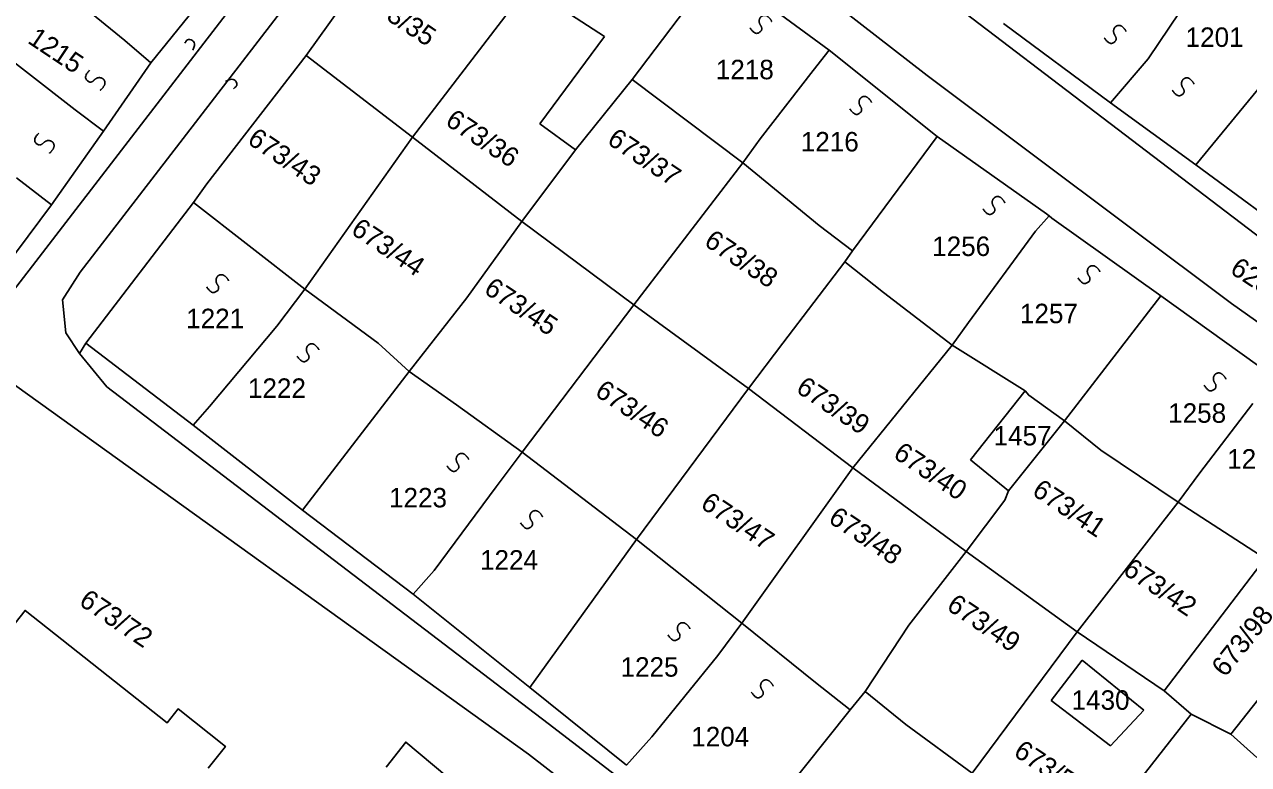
# Model space of a CAD drawing. Extents: x -581999 to -572728, y -1219553 to -1212032.
# Drawn here: x -577654.8 to -577529.2, y -1215045.8 to -1214969.8 of the extents above; entities that cross this region are included whole.
import ezdxf

# ---------------------------------------------------------------- set-up
doc = ezdxf.new("R2010")
doc.units = 0
for name, color, linetype in [('Vrstva 1', 7, 'Continuous'), ('Vrstva 2', 7, 'Continuous'), ('Vrstva 6', 7, 'Continuous')]:
    doc.layers.add(name, color=color, linetype=linetype)

msp = doc.modelspace()

# ---------------------------------------------------------------- linework, layer by layer
at = {"layer": 'Vrstva 1'}
for p, q in [((-577471.298, -1215034.914), (-577585.269, -1214948.007)), ((-577623.323, -1214954.619), (-577673.556, -1215019.936)), ((-577595.296, -1214971.014), (-577603.172, -1214965.878)), ((-577595.296, -1214971.014), (-577601.927, -1214979.958)), ((-577601.927, -1214979.958), (-577598.266, -1214982.65)), ((-577549.935, -1214989.219), (-577561.157, -1214981.272)), ((-577549.669, -1214989.429), (-577549.935, -1214989.219)), ((-577549.404, -1214989.638), (-577549.669, -1214989.429)), ((-577538.214, -1214997.642), (-577549.404, -1214989.638)), ((-577648.535, -1215002.485), (-577649.184, -1215003.561)), ((-577552.138, -1215007.375), (-577557.751, -1215014.474)), ((-577557.751, -1215014.474), (-577553.846, -1215017.656)), ((-577549.453, -1215039.199), (-577546.28, -1215035.037)), ((-577546.28, -1215035.037), (-577539.935, -1215040.178)), ((-577543.351, -1215043.85), (-577549.453, -1215039.199)), ((-577535.094, -1215040.597), (-577545.399, -1215053.759)), ((-577539.935, -1215040.178), (-577543.351, -1215043.85))]:
    msp.add_line(p, q, dxfattribs=at)
for points in [[(-577612.581, -1214947.732), (-577609.477, -1214944.72), (-577606.737, -1214943.657), (-577604.728, -1214943.303), (-577600.893, -1214944.898), (-577562.177, -1214975.018), (-577530.948, -1214998.405), (-577454.334, -1215052.718), (-577419.322, -1215079.966)], [(-577594.934, -1214955.588), (-577606.62, -1214946.454), (-577615.574, -1214958.508), (-577625.903, -1214972.964)], [(-577650.567, -1215001.417), (-577650.932, -1214998.05), (-577649.106, -1214995.216), (-577612.581, -1214947.732)], [(-577628.06, -1214956.073), (-577631.381, -1214960.094), (-577636.913, -1214967.567), (-577641.86, -1214973.691)], [(-577653.899, -1214963.731), (-577644.52, -1214971.418)], [(-577583.777, -1214963.904), (-577592.447, -1214975.428)], [(-577572.237, -1214972.396), (-577583.777, -1214963.904)], [(-577534.148, -1214965.267), (-577539.493, -1214973.295)], [(-577603.172, -1214965.878), (-577615.001, -1214981.332)], [(-577554.355, -1214969.662), (-577543.37, -1214977.801)], [(-577659.236, -1214971.069), (-577649.635, -1214978.533)], [(-577644.52, -1214971.418), (-577641.86, -1214973.691)], [(-577534.624, -1214984.166), (-577524.295, -1214971.604)], [(-577625.903, -1214972.964), (-577636.113, -1214986.136), (-577637.486, -1214988.052)], [(-577625.903, -1214972.964), (-577615.001, -1214981.332)], [(-577573.869, -1214974.492), (-577572.237, -1214972.396)], [(-577561.157, -1214981.272), (-577572.237, -1214972.396)], [(-577641.86, -1214973.691), (-577646.72, -1214980.709)], [(-577579.322, -1214981.516), (-577573.869, -1214974.492)], [(-577539.493, -1214973.295), (-577543.37, -1214977.801)], [(-577592.447, -1214975.428), (-577598.266, -1214982.65), (-577603.774, -1214989.998)], [(-577581.102, -1214983.969), (-577592.447, -1214975.428)], [(-577543.37, -1214977.801), (-577534.624, -1214984.166)], [(-577649.635, -1214978.533), (-577646.72, -1214980.709)], [(-577646.72, -1214980.709), (-577652.066, -1214988.295)], [(-577626.039, -1214996.944), (-577615.001, -1214981.332)], [(-577615.001, -1214981.332), (-577603.774, -1214989.998)], [(-577581.102, -1214983.969), (-577579.322, -1214981.516)], [(-577561.157, -1214981.272), (-577569.861, -1214993.007)], [(-577592.304, -1214998.556), (-577581.102, -1214983.969)], [(-577573.276, -1214990.419), (-577581.102, -1214983.969)], [(-577534.624, -1214984.166), (-577523.082, -1214992.665)], [(-577652.066, -1214988.295), (-577655.657, -1214985.525)], [(-577652.066, -1214988.295), (-577658.077, -1214996.325)], [(-577637.486, -1214988.052), (-577648.535, -1215002.485), (-577637.519, -1215010.905)], [(-577637.486, -1214988.052), (-577626.039, -1214996.944)], [(-577551.05, -1214991.004), (-577549.669, -1214989.429)], [(-577603.774, -1214989.998), (-577609.444, -1214997.838)], [(-577603.774, -1214989.998), (-577592.304, -1214998.556)], [(-577569.861, -1214993.007), (-577573.276, -1214990.419)], [(-577557.949, -1215000.367), (-577551.05, -1214991.004)], [(-577569.861, -1214993.007), (-577570.64, -1214994.122)], [(-577570.64, -1214994.122), (-577576.983, -1215002.482)], [(-577566.67, -1214997.298), (-577570.64, -1214994.122)], [(-577628.933, -1215000.734), (-577626.039, -1214996.944)], [(-577626.039, -1214996.944), (-577618.538, -1215002.484)], [(-577609.444, -1214997.838), (-577615.342, -1215005.418)], [(-577559.619, -1215002.709), (-577566.67, -1214997.298)], [(-577538.214, -1214997.642), (-577548.1, -1215010.467)], [(-577526.721, -1215005.881), (-577538.214, -1214997.642)], [(-577603.76, -1215013.673), (-577592.304, -1214998.556)], [(-577592.304, -1214998.556), (-577580.527, -1215007.151)], [(-577635.829, -1215008.981), (-577628.933, -1215000.734)], [(-577559.619, -1215002.709), (-577557.949, -1215000.367)], [(-577601.076, -1215041.539), (-577646.367, -1215006.99), (-577649.184, -1215003.561), (-577650.567, -1215001.417)], [(-577618.538, -1215002.484), (-577615.342, -1215005.418)], [(-577576.983, -1215002.482), (-577580.527, -1215007.151)], [(-577569.826, -1215015.289), (-577559.619, -1215002.709)], [(-577548.1, -1215010.467), (-577551.75, -1215007.834), (-577552.138, -1215007.375), (-577559.619, -1215002.709)], [(-577615.342, -1215005.418), (-577626.292, -1215019.637)], [(-577615.342, -1215005.418), (-577610.488, -1215008.811)], [(-577468.366, -1215152.089), (-577468.704, -1215147.994), (-577523.492, -1215106.889), (-577562.025, -1215076.592), (-577603.116, -1215044.7), (-577656.7, -1215006.145), (-577660.535, -1215010.928), (-577662.179, -1215009.511)], [(-577580.527, -1215007.151), (-577592.021, -1215022.651)], [(-577580.527, -1215007.151), (-577569.826, -1215015.289)], [(-577637.519, -1215010.905), (-577635.829, -1215008.981)], [(-577610.488, -1215008.811), (-577603.76, -1215013.673)], [(-577534.194, -1215015.822), (-577528.743, -1215008.69)], [(-577637.519, -1215010.905), (-577626.292, -1215019.637)], [(-577548.1, -1215010.467), (-577553.846, -1215017.656), (-577554.22, -1215018.603), (-577558.192, -1215023.88)], [(-577536.42, -1215018.831), (-577544.367, -1215013.482), (-577548.1, -1215010.467)], [(-577606.431, -1215017.239), (-577603.76, -1215013.673)], [(-577603.76, -1215013.673), (-577592.021, -1215022.651)], [(-577581.22, -1215031.233), (-577569.826, -1215015.289)], [(-577569.826, -1215015.289), (-577558.192, -1215023.88)], [(-577536.42, -1215018.831), (-577534.194, -1215015.822)], [(-577612.775, -1215025.823), (-577606.431, -1215017.239)], [(-577626.292, -1215019.637), (-577614.951, -1215028.266)], [(-577546.794, -1215032.149), (-577536.42, -1215018.831)], [(-577527.492, -1215024.6), (-577536.42, -1215018.831)], [(-577592.021, -1215022.651), (-577602.967, -1215037.844)], [(-577592.021, -1215022.651), (-577581.22, -1215031.233)], [(-577558.192, -1215023.88), (-577564.08, -1215031.455)], [(-577558.192, -1215023.88), (-577546.794, -1215032.149)], [(-577527.492, -1215024.6), (-577537.861, -1215038.187)], [(-577614.951, -1215028.266), (-577612.775, -1215025.823)], [(-577614.951, -1215028.266), (-577602.967, -1215037.844)], [(-577520.83, -1215029.734), (-577531.006, -1215042.663)], [(-577635.968, -1215046.133), (-577634.205, -1215043.911), (-577639.06, -1215040.059), (-577640.196, -1215041.491), (-577654.761, -1215029.936), (-577658.528, -1215034.685), (-577663.667, -1215030.608)], [(-577583.668, -1215034.577), (-577581.22, -1215031.233)], [(-577581.22, -1215031.233), (-577573.633, -1215037.324)], [(-577564.08, -1215031.455), (-577568.533, -1215038.257)], [(-577557.554, -1215046.669), (-577546.794, -1215032.149)], [(-577546.794, -1215032.149), (-577537.861, -1215038.187)], [(-577590.451, -1215042.932), (-577583.668, -1215034.577)], [(-577573.633, -1215037.324), (-577570.09, -1215040.151)], [(-577602.967, -1215037.844), (-577593.03, -1215045.819)], [(-577568.533, -1215038.257), (-577570.09, -1215040.151)], [(-577568.533, -1215038.257), (-577564.365, -1215041.64)], [(-577537.861, -1215038.187), (-577535.094, -1215040.597)], [(-577570.09, -1215040.151), (-577581.673, -1215054.687)], [(-577535.094, -1215040.597), (-577531.006, -1215042.663)], [(-577458.025, -1215139.972), (-577460.399, -1215142.276), (-577464.051, -1215143.693), (-577466.426, -1215142.984), (-577477.566, -1215135.366), (-577526.874, -1215098.513), (-577601.076, -1215041.539)], [(-577564.365, -1215041.64), (-577557.554, -1215046.669)], [(-577608.54, -1215049.445), (-577615.704, -1215043.463), (-577617.706, -1215046.026)], [(-577593.03, -1215045.819), (-577590.451, -1215042.932)], [(-577531.006, -1215042.663), (-577528.341, -1215045.029)]]:
    msp.add_lwpolyline(points, dxfattribs=at)
at = {"layer": 'Vrstva 6'}
for points, degree in [([(-577580.379, -1214970.094), (-577579.899, -1214970.801), (-577579.205, -1214970.49), (-577579.128, -1214970.09), (-577579.364, -1214969.745), (-577579.449, -1214969.413), (-577579.367, -1214969.123), (-577579.223, -1214968.943), (-577578.987, -1214968.815), (-577578.622, -1214968.851), (-577578.195, -1214969.29), (-577578.14, -1214969.463)], 2), ([(-577544.006, -1214971.126), (-577543.526, -1214971.833), (-577542.832, -1214971.522), (-577542.755, -1214971.122), (-577542.991, -1214970.777), (-577543.076, -1214970.445), (-577542.994, -1214970.155), (-577542.85, -1214969.975), (-577542.614, -1214969.847), (-577542.249, -1214969.883), (-577541.822, -1214970.322), (-577541.767, -1214970.495)], 2), ([(-577637.543, -1214972.409), (-577637.192, -1214971.63), (-577637.82, -1214971.202), (-577638.196, -1214971.343), (-577638.31, -1214971.591), (-577638.375, -1214971.692)], 3), ([(-577648.145, -1214974.455), (-577648.732, -1214975.077), (-577648.277, -1214975.686), (-577647.871, -1214975.674), (-577647.585, -1214975.369), (-577647.279, -1214975.215), (-577646.979, -1214975.231), (-577646.772, -1214975.333), (-577646.596, -1214975.536), (-577646.551, -1214975.9), (-577646.886, -1214976.412), (-577647.044, -1214976.504)], 2), ([(-577634.185, -1214975.62), (-577633.455, -1214975.174), (-577632.952, -1214975.744), (-577633.046, -1214976.134), (-577633.278, -1214976.278), (-577633.37, -1214976.355)], 3), ([(-577537.036, -1214976.512), (-577536.556, -1214977.219), (-577535.862, -1214976.908), (-577535.785, -1214976.508), (-577536.021, -1214976.163), (-577536.106, -1214975.831), (-577536.024, -1214975.541), (-577535.88, -1214975.361), (-577535.644, -1214975.233), (-577535.279, -1214975.269), (-577534.852, -1214975.708), (-577534.797, -1214975.881)], 2), ([(-577570.128, -1214978.417), (-577569.648, -1214979.124), (-577568.954, -1214978.813), (-577568.877, -1214978.413), (-577569.113, -1214978.068), (-577569.198, -1214977.736), (-577569.116, -1214977.446), (-577568.972, -1214977.266), (-577568.736, -1214977.138), (-577568.371, -1214977.174), (-577567.944, -1214977.613), (-577567.889, -1214977.786)], 2), ([(-577653.36, -1214980.916), (-577653.947, -1214981.538), (-577653.492, -1214982.147), (-577653.086, -1214982.135), (-577652.8, -1214981.83), (-577652.494, -1214981.676), (-577652.194, -1214981.692), (-577651.987, -1214981.794), (-577651.811, -1214981.997), (-577651.766, -1214982.361), (-577652.101, -1214982.873), (-577652.259, -1214982.965)], 2), ([(-577556.461, -1214988.699), (-577555.981, -1214989.406), (-577555.287, -1214989.095), (-577555.21, -1214988.695), (-577555.446, -1214988.35), (-577555.531, -1214988.018), (-577555.449, -1214987.728), (-577555.305, -1214987.548), (-577555.069, -1214987.42), (-577554.704, -1214987.456), (-577554.277, -1214987.895), (-577554.222, -1214988.068)], 2), ([(-577546.698, -1214995.798), (-577546.218, -1214996.505), (-577545.524, -1214996.194), (-577545.447, -1214995.794), (-577545.683, -1214995.449), (-577545.768, -1214995.117), (-577545.686, -1214994.827), (-577545.542, -1214994.647), (-577545.306, -1214994.519), (-577544.941, -1214994.555), (-577544.514, -1214994.994), (-577544.459, -1214995.167)], 2), ([(-577636.121, -1214996.722), (-577635.641, -1214997.429), (-577634.947, -1214997.118), (-577634.87, -1214996.718), (-577635.106, -1214996.373), (-577635.191, -1214996.041), (-577635.109, -1214995.751), (-577634.965, -1214995.571), (-577634.729, -1214995.443), (-577634.364, -1214995.479), (-577633.937, -1214995.918), (-577633.882, -1214996.091)], 2), ([(-577626.846, -1215003.821), (-577626.366, -1215004.528), (-577625.672, -1215004.217), (-577625.595, -1215003.817), (-577625.831, -1215003.472), (-577625.916, -1215003.14), (-577625.834, -1215002.85), (-577625.69, -1215002.67), (-577625.454, -1215002.542), (-577625.089, -1215002.578), (-577624.662, -1215003.017), (-577624.607, -1215003.19)], 2), ([(-577533.763, -1215006.814), (-577533.283, -1215007.521), (-577532.589, -1215007.21), (-577532.512, -1215006.81), (-577532.748, -1215006.465), (-577532.833, -1215006.133), (-577532.751, -1215005.843), (-577532.607, -1215005.663), (-577532.371, -1215005.535), (-577532.006, -1215005.571), (-577531.579, -1215006.01), (-577531.524, -1215006.183)], 2), ([(-577611.47, -1215015.082), (-577610.99, -1215015.789), (-577610.296, -1215015.478), (-577610.219, -1215015.078), (-577610.455, -1215014.733), (-577610.54, -1215014.401), (-577610.458, -1215014.111), (-577610.314, -1215013.931), (-577610.078, -1215013.803), (-577609.713, -1215013.839), (-577609.286, -1215014.278), (-577609.231, -1215014.451)], 2), ([(-577603.904, -1215020.957), (-577603.424, -1215021.664), (-577602.73, -1215021.353), (-577602.653, -1215020.953), (-577602.889, -1215020.608), (-577602.974, -1215020.276), (-577602.892, -1215019.986), (-577602.748, -1215019.806), (-577602.512, -1215019.678), (-577602.147, -1215019.714), (-577601.72, -1215020.153), (-577601.665, -1215020.326)], 2), ([(-577588.772, -1215032.462), (-577588.292, -1215033.169), (-577587.598, -1215032.858), (-577587.521, -1215032.458), (-577587.757, -1215032.113), (-577587.842, -1215031.781), (-577587.76, -1215031.491), (-577587.616, -1215031.311), (-577587.38, -1215031.183), (-577587.015, -1215031.219), (-577586.588, -1215031.658), (-577586.533, -1215031.831)], 2), ([(-577580.23, -1215038.337), (-577579.75, -1215039.044), (-577579.056, -1215038.733), (-577578.979, -1215038.333), (-577579.215, -1215037.988), (-577579.3, -1215037.656), (-577579.218, -1215037.366), (-577579.074, -1215037.186), (-577578.838, -1215037.058), (-577578.473, -1215037.094), (-577578.046, -1215037.533), (-577577.991, -1215037.706)], 2)]:
    msp.add_open_spline(points, degree=degree, dxfattribs=at)

# ---------------------------------------------------------------- texts
at = {"layer": 'Vrstva 2'}
for s, rotation, p in [('673/35', 326.2453, (-577620.274, -1214967.551)), ('1215', 326.2453, (-577654.613, -1214971.586)), ('673/36', 326.2453, (-577611.755, -1214979.988)), ('673/43', 326.2453, (-577632.072, -1214981.907)), ('673/37', 326.2453, (-577595.144, -1214981.931)), ('673/44', 326.2453, (-577621.435, -1214991.174)), ('673/38', 326.2453, (-577585.19, -1214992.373)), ('623/72', 326.92748, (-577531.223, -1214995.223)), ('673/45', 326.2453, (-577607.792, -1214997.269)), ('673/46', 326.2453, (-577596.402, -1215007.79)), ('673/39', 326.2453, (-577575.764, -1215007.439)), ('673/40', 326.2453, (-577565.784, -1215014.18)), ('673/41', 326.2453, (-577551.531, -1215017.987)), ('673/47', 326.2453, (-577585.562, -1215019.318)), ('673/48', 326.2453, (-577572.444, -1215020.813)), ('673/42', 326.2453, (-577542.211, -1215026.107)), ('673/72', 326.03923, (-577649.35, -1215029.297)), ('673/49', 326.2453, (-577560.304, -1215029.774)), ('673/98', 51.67981, (-577531.598, -1215036.88)), ('673/50', 326.2453, (-577553.432, -1215044.783))]:
    msp.add_text(s, height=2, rotation=rotation, dxfattribs=at).set_placement(p)
for s, p in [('1201', (-577535.66, -1214972.067)), ('1218', (-577583.873, -1214975.39)), ('1216', (-577575.153, -1214982.803)), ('1256', (-577561.669, -1214993.54)), ('1221', (-577638.232, -1215000.953)), ('1257', (-577552.662, -1215000.442)), ('1222', (-577631.892, -1215008.11)), ('1258', (-577537.45, -1215010.667)), ('1457', (-577555.368, -1215012.995)), ('1259', (-577531.39, -1215015.376)), ('1223', (-577617.415, -1215019.358)), ('1224', (-577608.075, -1215025.749)), ('1225', (-577593.652, -1215036.741)), ('1430', (-577547.361, -1215040.142)), ('1204', (-577586.397, -1215043.898))]:
    msp.add_text(s, height=2, dxfattribs=at).set_placement(p)

doc.saveas('drawing.dxf')
